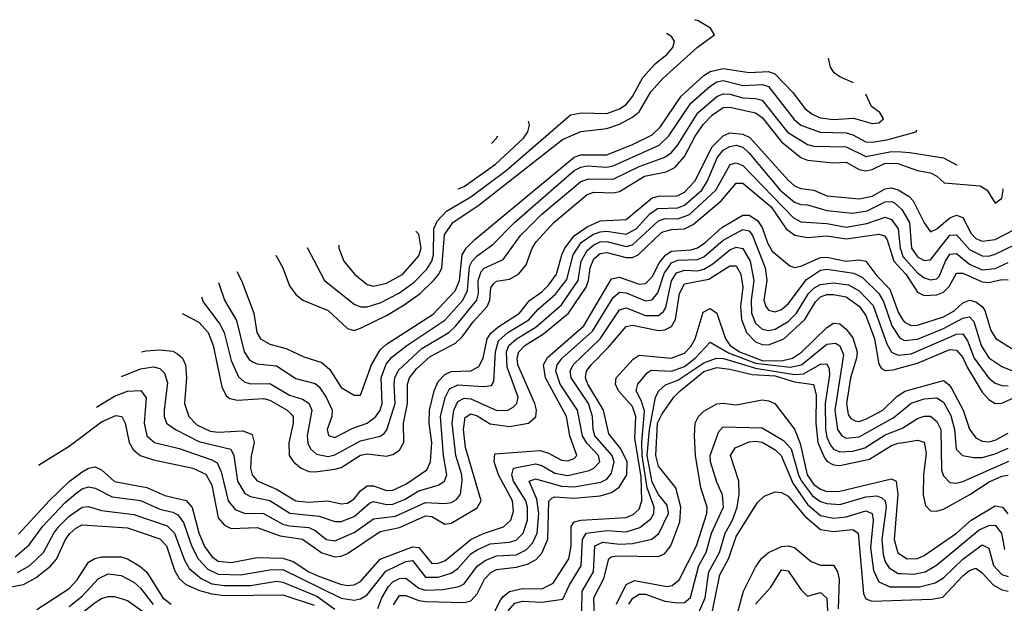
# Model space of a CAD drawing. Header units: inches. Extents: x 884549 to 1028252, y 526810 to 653624.
# Tile 870 of 1056: x 967277 to 970318, y 635173 to 636976. Entities that reach past the tile are written whole.
import ezdxf

# ---------------------------------------------------------------- set-up
doc = ezdxf.new("R2010")
doc.units = ezdxf.units.IN
doc.header["$MEASUREMENT"] = 0
doc.layers.add('A9663', color=7, linetype='Continuous')
doc.layers.add('A9673', color=7, linetype='Continuous')

msp = doc.modelspace()

# ---------------------------------------------------------------- linework, layer by layer
at = {"layer": 'A9663', "color": 5}
for points, elevation in [([(968068.3, 636249.2), (968089.7, 636210), (968110, 636154), (968130, 636127.3), (968151.9, 636110), (968230, 636077.4), (968290, 636022.5), (968310, 636015.5), (968330, 636023.4), (968410, 636062.3), (968465, 636095), (968513.8, 636130), (968555.5, 636170), (968572, 636190), (968581.1, 636210), (968588.9, 636311.1), (968614.8, 636350), (968696.1, 636403.9), (968953.9, 636606.1), (969010, 636631.4), (969090, 636639.8), (969130, 636654), (969170, 636675.1), (969190, 636691.4), (969226.8, 636753.2), (969264.7, 636795.3), (969370, 636891.8), (969422.6, 636930), (969411.1, 636950), (969372.9, 636972.9), (969362.2, 636976.5)], 2920), ([(968164.8, 636272.4), (968218.6, 636170), (968310, 636097.4), (968330, 636088.7), (968350, 636088.9), (968390, 636101.3), (968450, 636132.3), (968495.1, 636164.9), (968534.6, 636205.4), (968550.2, 636229.8), (968555.2, 636250), (968556.6, 636330), (968566.3, 636353.7), (968595.7, 636384.3), (968670.8, 636429.2), (968779.8, 636510), (968977.8, 636682.2), (969011.9, 636688.1), (969090, 636686.8), (969130, 636700.8), (969150, 636714.2), (969170, 636739.1), (969201.7, 636798.3), (969239.6, 636840.4), (969277.1, 636870), (969294.7, 636890), (969299, 636910), (969290, 636924.8), (969274.3, 636933.8)], 2940), ([(969852.3, 636781.6), (969810, 636799.6), (969792.4, 636812.4), (969781.2, 636830), (969775, 636857.4)], 2880), ([(967947.5, 636198.4), (967962.4, 636170), (968000.2, 636070), (968009.7, 636010), (968021.2, 635990), (968050, 635973.5), (968100.3, 635960.3), (968154.8, 635934.8), (968210, 635916.9), (968235.1, 635895.1), (968270, 635840.1), (968310, 635815.9), (968330, 635816.5), (968363.2, 635910), (968390, 635956.3), (968410, 635974), (968553.9, 636066.1), (968621.9, 636138.1), (968635.1, 636170), (968643.8, 636250), (968655.9, 636270), (968682.8, 636297.2), (968990, 636551.1), (969010, 636559.1), (969090, 636559.3), (969169.7, 636590.3), (969230, 636620.3), (969255.2, 636644.8), (969320.2, 636739.8), (969390, 636803.9), (969410, 636816.6), (969450, 636825.6), (969530, 636813.2), (969590, 636816.6), (969609.2, 636809.2), (969665.6, 636750), (969702.2, 636702.2), (969724.5, 636684.5), (969750, 636672.9), (969790, 636668.3), (969852.3, 636672.3), (969910, 636655.5), (969930, 636657.7), (969944.8, 636670), (969933.3, 636690), (969907.7, 636707.7), (969890.1, 636746.3)], 2880), ([(967890.7, 636164.7), (967909.4, 636110), (967946.5, 636046.5), (967970.4, 635950), (967986.2, 635926.2), (967998, 635918), (968010, 635912.7), (968070, 635906.8), (968130, 635867.3), (968190, 635852.3), (968202.3, 635842.3), (968224, 635810), (968241.8, 635770), (968240.9, 635750), (968226.9, 635710), (968231.3, 635691.3), (968250, 635685.2), (968305.9, 635714.1), (968350.1, 635729.9), (968376.6, 635750), (968390, 635770), (968396.5, 635790), (968393.4, 635870), (968408.5, 635911.5), (968426, 635934), (968472.4, 635970), (968590, 636047.5), (968646, 636110), (968660.3, 636139.7), (968666.7, 636213.3), (968674.5, 636230), (968690, 636246.6), (968738.4, 636281.6), (968805.2, 636350), (968990, 636510.3), (969010, 636521), (969030, 636524.8), (969090, 636520.4), (969110, 636525), (969251.8, 636588.2), (969282.1, 636617.9), (969350, 636718.3), (969409.2, 636770.8), (969430, 636783.9), (969450, 636788.7), (969510, 636773.5), (969570, 636776.3), (969590, 636770.3), (969668.5, 636668.5), (969690, 636650.1), (969749.3, 636629.3), (969830, 636626.7), (969850, 636621), (969890, 636599.4), (969910, 636597.5), (969955.1, 636604.9), (970000, 636617.3)], 2860), ([(967838.4, 636120.1), (967844.1, 636104.1), (967895.3, 636035.2), (967908.2, 636010), (967930, 635923.7), (967953.1, 635873.1), (967970, 635857.1), (967990, 635851.2), (968050, 635852.5), (968110, 635816.1), (968150, 635804.1), (968170, 635791.6), (968179.6, 635770), (968164.6, 635690), (968167.4, 635667.4), (968175.5, 635650), (968193.5, 635633.5), (968230, 635626.9), (968250, 635631.2), (968330, 635675.4), (968390, 635689.4), (968402.3, 635697.7), (968411.3, 635708.7), (968437.2, 635790), (968433.6, 635850), (968436, 635870), (968446.6, 635893.4), (968519.5, 635960.5), (968602.5, 636010), (968624.3, 636030), (968689.1, 636110), (968693.6, 636130), (968692.7, 636170), (968702, 636198), (968711.5, 636208.5), (968770, 636235.1), (968823.8, 636310), (968890, 636375.1), (969010, 636476.6), (969034.9, 636485.1), (969110, 636483.2), (969190, 636523.1), (969270, 636551.3), (969290, 636566.3), (969309.5, 636590), (969371.6, 636688.4), (969430, 636739.1), (969450, 636747.6), (969470, 636746.2), (969510, 636734.5), (969550, 636733.2), (969570, 636727.9), (969648.9, 636628.9), (969710, 636590.6), (969730, 636586.1), (969830, 636584), (969890, 636554), (969970, 636569.3), (970000, 636567.8)], 2840), ([(967778.8, 636068.9), (967830, 636041.4), (967858.7, 636010), (967874.9, 635970), (967901.7, 635841.7), (967914.4, 635814.4), (967926.2, 635806.2), (967950, 635801.1), (968030, 635805.4), (968050, 635800.6), (968103.3, 635770), (968116.8, 635756.8), (968121.2, 635750), (968121.9, 635730), (968108.8, 635668.8), (968109.7, 635630), (968122.9, 635610), (968146.8, 635590), (968170, 635580.5), (968190, 635579.6), (968250, 635587), (968270, 635593), (968330, 635630.9), (968350, 635635.3), (968410, 635627.3), (968430, 635632.4), (968450, 635646.4), (968463.4, 635670), (968462.2, 635730), (968474.5, 635790), (968474.6, 635850), (968481, 635870), (968502.6, 635897.4), (968544.3, 635935.7), (968623.1, 635976.9), (968644, 635996), (968677.1, 636042.9), (968721.1, 636090), (968728.6, 636110), (968732, 636148), (968740, 636160), (968750, 636168.5), (968790, 636174.8), (968818.1, 636190), (968841, 636219), (968859.6, 636270), (968872.3, 636290), (968927, 636350), (969030, 636435.9), (969050, 636443), (969110, 636441.7), (969130, 636446), (969206.9, 636493.1), (969273.6, 636506.4), (969300.2, 636519.8), (969330, 636553.7), (969363, 636617), (969387.9, 636652.1), (969417.1, 636682.9), (969450, 636704.7), (969470, 636706.6), (969550, 636688.9), (969570, 636674.7), (969630, 636599), (969690, 636550.6), (969710, 636542.4), (969790, 636533.8), (969830, 636536.6), (969870, 636513.6), (969890, 636509.8), (969910, 636513.7), (969950, 636532.7), (969990, 636532.1), (970000, 636528.4)], 2820), ([(968631.6, 636453.8), (968650, 636461.2), (968746.3, 636530), (968833.1, 636610), (968846, 636630), (968851.8, 636650), (968848.5, 636662.5)], 2960), ([(967653.7, 635950), (967667.4, 635952.6), (967710, 635955.8), (967750, 635951.9), (967764.3, 635944.3), (967779.7, 635930), (967789.5, 635909.5), (967792.4, 635870), (967785.6, 635790), (967799.4, 635750), (967824.1, 635724.1), (967865.2, 635705.2), (967890, 635701.6), (967966, 635706), (967994.6, 635694.6), (968001.5, 635670), (967991.9, 635628.1), (967989.8, 635590), (967995, 635570), (968010, 635551.5), (968070, 635525.4), (968130, 635489.2), (968170, 635485.3), (968229.1, 635489.1), (968270, 635479.9), (968290, 635482.8), (968310, 635496.1), (968330, 635520.6), (968350, 635536.4), (968370, 635536.1), (968410, 635521.7), (968430, 635522.1), (968470, 635540.7), (968534.8, 635585.2), (968546.2, 635610), (968549.6, 635670), (968542.2, 635730), (968543.2, 635770), (968557.6, 635830), (968570, 635858.8), (968590, 635880.4), (968610, 635889.4), (968670, 635891.1), (968695.6, 635904.4), (968708.8, 635930), (968721.1, 635990), (968732.4, 636007.6), (968753.6, 636026.4), (968820.5, 636070), (968851.5, 636108.5), (968890, 636135.5), (968910, 636155.9), (968935, 636190), (968951.2, 636250), (968960.9, 636270), (968990, 636309), (969030, 636336.4), (969070, 636354.7), (969150, 636359), (969230, 636425.5), (969250, 636430.6), (969307.9, 636432.1), (969330, 636443.2), (969362.6, 636477.4), (969416.2, 636583.8), (969450, 636617.9), (969470, 636626.9), (969510, 636622.9), (969532.3, 636612.3), (969650, 636480.1), (969670, 636462.6), (969690, 636454.8), (969730, 636450), (969770, 636431.6), (969870, 636422.7), (969910, 636431.4), (969950, 636453.8), (969970, 636456.7), (969990, 636450.2), (970000, 636444.4)], 2780), ([(968734.1, 636593.8), (968749.7, 636610), (968754.3, 636617.8)], 2980), ([(967591.3, 635873.7), (967650, 635897.5), (967690, 635903.5), (967710, 635898.5), (967724.5, 635884.5), (967733.8, 635853.8), (967723.3, 635770), (967723.3, 635750), (967730.6, 635730), (967758, 635710), (967830, 635673.2), (967929, 635649), (967938.8, 635630), (967950, 635550), (967972.5, 635512.5), (967990, 635503.3), (968050, 635490.3), (968111.7, 635451.7), (968202.4, 635442.4), (968250, 635425.9), (968270, 635426.1), (968310, 635440.7), (968357.2, 635482.8), (968370, 635487), (968410, 635478.3), (968430, 635479.5), (968465.9, 635494.1), (968510, 635520.4), (968570, 635538.3), (968588.8, 635550), (968595.8, 635570), (968586.1, 635630), (968576.3, 635750), (968591.2, 635808.8), (968604.6, 635835.4), (968630, 635848.5), (968710, 635843.3), (968734.1, 635845.9), (968741.7, 635858.3), (968746.8, 635950), (968756.3, 635983.7), (968784.4, 636010), (968850, 636049.4), (968878.2, 636081.8), (968932.1, 636127.9), (968966.4, 636173.6), (968986.7, 636250), (969011.6, 636288.4), (969047.5, 636312.5), (969070, 636321.1), (969090, 636323.1), (969150, 636313.2), (969181.2, 636330), (969223.4, 636376.6), (969247.3, 636392.7), (969310, 636395.3), (969330, 636402.8), (969384.3, 636450), (969401.7, 636478.3), (969431.5, 636550), (969450, 636573.2), (969470, 636584.9), (969490, 636588.7), (969510, 636582.1), (969530, 636564.1), (969625.9, 636450), (969670, 636412.2), (969690, 636405.2), (969710, 636404.6), (969770, 636386.5), (969850, 636378.6), (969894.2, 636385.8), (969950, 636414), (969970, 636414.4), (969978.9, 636410), (970000, 636391.3)], 2760), ([(967514, 635779.2), (967570, 635813), (967610, 635828.3), (967651, 635831), (967667.6, 635807.6), (967661.2, 635730), (967670.1, 635690), (967693.8, 635670), (967770, 635651.1), (967870, 635616.4), (967886.6, 635606.6), (967899.6, 635579.6), (967921.4, 635490), (967942.9, 635462.9), (967970, 635451.4), (968030, 635450.5), (968090, 635417.5), (968110, 635412.1), (968170, 635407.2), (968190, 635397.6), (968225, 635370), (968250, 635366.3), (968310, 635391.7), (968370, 635433.9), (968437.4, 635442.6), (968530, 635484.1), (968590, 635481.4), (968610, 635484.2), (968626.5, 635493.5), (968638.5, 635510), (968644.1, 635550), (968642.4, 635570), (968623.7, 635630), (968612.6, 635730), (968618, 635770), (968630, 635796.9), (968650, 635806.6), (968670, 635804.4), (968750.8, 635769.2), (968785.1, 635770), (968801.4, 635778.6), (968812.6, 635790), (968816.1, 635810), (968782.3, 635902.3), (968780.1, 635950), (968788.1, 635970), (968810.4, 635989.6), (968872.4, 636027.6), (968950, 636095.1), (969001.8, 636170), (969011.5, 636230), (969030, 636263.5), (969050, 636280.5), (969070, 636289.7), (969090, 636290.7), (969150, 636275.9), (969170, 636280.9), (969250, 636355.2), (969270, 636361.7), (969310, 636361), (969345.4, 636374.7), (969427.3, 636450), (969471.1, 636528.9), (969490, 636534.3), (969510, 636525.9), (969665.4, 636365.3), (969690, 636351.4), (969770, 636347), (969830, 636335.1), (969893.4, 636346.6), (969950, 636365.9), (969970, 636359), (969989.9, 636329.9), (969995.9, 636270), (970000, 636258.7)], 2740), ([(967334.7, 635599.6), (967430, 635659), (967530, 635733.9), (967573.7, 635753.7), (967592.3, 635750), (967602.5, 635730), (967614.9, 635670), (967627.9, 635647.9), (967649.6, 635630), (967690, 635616.1), (967811.8, 635590), (967851.8, 635571.8), (967870, 635538), (967890, 635437.1), (967910, 635413.9), (967930, 635403.7), (968010, 635407.5), (968081.5, 635381.5), (968150, 635371.1), (968210, 635329), (968250, 635317), (968270, 635318.8), (968290, 635327), (968390, 635394.4), (968450, 635407.3), (968530, 635443.4), (968550, 635441.4), (968590, 635417.9), (968610, 635420.1), (968690, 635467.5), (968702.7, 635490), (968654.4, 635654.4), (968647.3, 635710), (968652.9, 635747.1), (968670, 635758.3), (968690, 635752.2), (968730, 635727.7), (968790, 635718.8), (968848.3, 635730), (968871.1, 635748.9), (968872.9, 635770), (968868, 635790), (968815.4, 635910), (968813.2, 635930), (968818.2, 635950), (968837.3, 635970), (968894.7, 636005.3), (968972, 636070), (969026.3, 636150), (969033.9, 636170), (969038.6, 636210), (969050, 636237.9), (969070, 636253.8), (969090, 636256.5), (969150, 636241.6), (969170, 636241.7), (969187.5, 636250), (969259.9, 636320.1), (969290, 636328.5), (969330, 636330), (969356.8, 636343.2), (969443.7, 636416.3), (969490, 636470.9), (969510, 636471.3), (969597.7, 636397.7), (969644.5, 636330), (969670.7, 636310.7), (969710, 636303.2), (969770, 636308.5), (969830, 636298.8), (969930, 636313.7), (969948.1, 636308.1), (969955.8, 636295.8), (969976.4, 636230), (970000, 636204.5)], 2720), ([(967273.3, 635386.7), (967369.2, 635490.8), (967430, 635549), (967470, 635579.3), (967490, 635590.3), (967510, 635594.5), (967530, 635585), (967570, 635548.8), (967670, 635530.9), (967725.6, 635505.6), (967790.8, 635490.8), (967810, 635468.9), (967830.2, 635390.2), (967848, 635348), (967870, 635317.4), (967890, 635303.3), (967930, 635298.6), (968010, 635314.4), (968090, 635312.2), (968121.8, 635301.8), (968170, 635270.6), (968198.2, 635258.2), (968268.1, 635231.9), (968290, 635228.2), (968310, 635230.1), (968330, 635239.9), (968390.6, 635309.4), (968490, 635347), (968510, 635345.3), (968550, 635296.4), (968570, 635297), (968590, 635304.2), (968670, 635369.6), (968710, 635388.7), (968770.9, 635409.1), (968793.7, 635430), (968802.2, 635457.8), (968799.2, 635490), (968756.3, 635570), (968742.4, 635610), (968745, 635635), (968884.7, 635644.7), (968910, 635636.9), (968950, 635615.2), (968970, 635612.7), (968990, 635620.6), (968998.2, 635630), (968976.2, 635690), (968966.3, 635750), (968900.5, 635870), (968894.4, 635910), (968907.4, 635932.6), (969019, 636030), (969104.7, 636175.3), (969130, 636180.8), (969190, 636159.5), (969210, 636161.7), (969230, 636181.9), (969253.4, 636226.6), (969272.3, 636250), (969290, 636261.3), (969350, 636265.2), (969370, 636271.4), (969393.3, 636286.7), (969445.4, 636334.6), (969510, 636372.5), (969530, 636372), (969555.8, 636355.8), (969570, 636334.4), (969586.4, 636286.4), (969601, 636261), (969655.4, 636215.4), (969670, 636210.5), (969690, 636214.5), (969750, 636241.9), (969770, 636242.8), (969830, 636230.6), (969870, 636233.9), (969890, 636229.8), (969924.7, 636184.7), (969964.1, 636144.1), (969990, 636072.4), (970000, 636055.6)], 2680), ([(967263.2, 635316.8), (967306.7, 635353.3), (967348.9, 635411.1), (967417, 635483), (967450, 635512.7), (967470, 635526.2), (967490, 635533), (967510, 635529.1), (967562.3, 635502.3), (967650.4, 635490.4), (967710, 635463.4), (967750, 635454.1), (967765.8, 635445.8), (967782.8, 635422.8), (967808.4, 635348.4), (967828, 635310), (967858.4, 635278.4), (967890, 635262.5), (967958.8, 635261.2), (968050, 635276.7), (968090, 635277.7), (968270, 635188.7), (968310, 635182.6), (968330, 635187), (968350, 635198.7), (968407.6, 635272.4), (968470, 635301.8), (968490, 635304.7), (968530, 635253.8), (968570, 635253.6), (968610, 635266.3), (968630, 635280.1), (968670, 635325.5), (968690, 635338.3), (968730, 635356.2), (968790, 635361.4), (968810, 635368.3), (968831.9, 635390), (968845, 635430), (968845, 635470), (968839.9, 635490), (968802.6, 635550), (968796.6, 635570), (968802.5, 635590), (968870, 635603.9), (968890, 635598.4), (968930, 635575.5), (968970, 635567.7), (969036.3, 635583.8), (969050, 635590), (969068.9, 635610), (969064.7, 635630), (969028.2, 635668.2), (969015, 635690), (968999.5, 635770), (968945.8, 635850), (968932.7, 635890), (968937.2, 635910), (968952, 635930), (969045.9, 636014.1), (969110, 636117.6), (969130, 636134.2), (969150, 636132.5), (969210, 636107.6), (969230, 636111.1), (969247.6, 636132.4), (969267.8, 636192.2), (969290, 636225.3), (969310, 636233.4), (969370, 636235), (969390, 636243.6), (969450, 636295.3), (969510, 636327.9), (969530, 636324), (969540.4, 636310), (969579.9, 636210), (969584.4, 636170), (969575.2, 636110), (969581, 636090), (969590, 636078.5), (969610, 636073.6), (969630, 636081.1), (969650, 636098.3), (969706.7, 636173.3), (969750, 636202.1), (969770, 636205.4), (969853.4, 636193.4), (969880.2, 636180.2), (969930.7, 636130), (969945.3, 636105.3), (969970.3, 636030.3), (969993.8, 635993.8), (970000, 635990.7)], 2660), ([(968262.4, 636279.9), (968263.1, 636270), (968278.5, 636230), (968310.6, 636190), (968350, 636157.7), (968370, 636153.3), (968410, 636162.1), (968460.6, 636190), (968510, 636247), (968517.3, 636270), (968510, 636313.2), (968500.2, 636322.7)], 2960), ([(968383.5, 635156.5), (968395.4, 635190), (968415.7, 635224.3), (968430, 635239), (968450, 635249.1), (968470, 635250.3), (968510, 635219.6), (968530, 635213.5), (968584.6, 635215.4), (968634.8, 635225.2), (968650, 635233.2), (968690, 635287.7), (968714.6, 635305.4), (968750, 635319.1), (968810, 635322.2), (968841.8, 635338.2), (968861.3, 635358.7), (968875.6, 635390), (968880.8, 635450), (968874.3, 635494.3), (968850.6, 635550), (968870, 635557.3), (968950, 635534.5), (968990, 635533.2), (969072.3, 635547.7), (969090, 635556.3), (969104.9, 635575.1), (969113, 635610), (969107.3, 635630), (969053.7, 635690), (969047.8, 635710), (969046.5, 635750), (969033.8, 635790), (968980.3, 635870), (968977.6, 635890), (968986.3, 635910), (969069.5, 635990.5), (969130, 636079.8), (969150, 636086.4), (969210, 636062.2), (969250, 636062.6), (969265.3, 636074.7), (969272.6, 636087.4), (969290.4, 636169.6), (969305.7, 636194.3), (969330, 636202.2), (969370, 636200.3), (969390, 636205.3), (969418.1, 636221.9), (969470, 636264.9), (969490, 636273.5), (969510, 636269.7), (969532.7, 636230), (969544.1, 636170), (969535.9, 636110), (969537, 636070), (969550, 636038.2), (969570, 636020.5), (969590, 636016.1), (969610, 636019.7), (969650, 636043.6), (969675.7, 636070), (969713.5, 636130), (969730, 636146.9), (969750, 636158.6), (969790, 636163.6), (969836.6, 636156.6), (969870, 636139), (969913.2, 636093.2), (969954.9, 635974.9), (969970, 635948.7), (969990, 635940), (970000, 635941)], 2640), ([(968431.6, 635168.4), (968450, 635196.6), (968470, 635197.4), (968510, 635181.3), (968530, 635178.2), (968650, 635175.6), (968670, 635180.2), (968690, 635202.4), (968712.4, 635247.6), (968731.7, 635268.3), (968750, 635277.5), (968810, 635284.6), (968845.8, 635294.2), (968871.7, 635308.4), (968890, 635328), (968908.4, 635371.6), (968911.6, 635488.4), (968921.3, 635498.7), (968930, 635502.4), (968990, 635498.3), (969070, 635504.8), (969105, 635515), (969128.7, 635531.4), (969152.7, 635570), (969152.9, 635610), (969134, 635650), (969096.8, 635696.8), (969079.7, 635770), (969031.7, 635850), (969024.8, 635870), (969028, 635890), (969041.6, 635910), (969095.8, 635964.2), (969150, 636027.8), (969170, 636032.5), (969250, 636015.9), (969270, 636018.3), (969290, 636027.8), (969303, 636050), (969314.8, 636130), (969330, 636160.1), (969405, 636175), (969470, 636215.5), (969490, 636215.3), (969504.7, 636190), (969510.4, 636150), (969502.9, 636090), (969506.2, 636050), (969521.8, 636010), (969550, 635981.3), (969570, 635973.1), (969590, 635971.9), (969637.1, 635990), (969702.2, 636050), (969735, 636105), (969750, 636120.1), (969770, 636127.2), (969790, 636127.7), (969830, 636120.1), (969870, 636091), (969890, 636062.5), (969916.9, 635990), (969930, 635912.4), (969938.9, 635898.9), (969950, 635892.1), (969974.9, 635894.9), (970000, 635901.4)], 2620), ([(968721.2, 635098.8), (968760.3, 635179.7), (968770, 635193.8), (968790, 635209.2), (968830, 635218.9), (968890, 635218), (968925, 635235), (968973.5, 635310), (968980, 635350), (968980.5, 635410), (968990, 635424.5), (969010.5, 635429.5), (969150, 635437.8), (969172.2, 635447.8), (969190, 635463.9), (969198.4, 635490), (969196.2, 635563.8), (969176.6, 635683.4), (969179.6, 635750), (969170, 635780.9), (969126.8, 635830), (969117.4, 635850), (969119.3, 635870), (969172.2, 635927.8), (969190, 635939.9), (969289.6, 635930.4), (969330, 635945.5), (969350, 635966), (969363.7, 635990), (969387.9, 636072.1), (969410, 636084.1), (969430, 636069.4), (969456.6, 635990), (969471.6, 635970), (969499.7, 635950), (969570, 635923.6), (969630, 635922.3), (969663.5, 635930), (969691.5, 635948.5), (969770, 636024.9), (969790, 636038.3), (969810, 636036.6), (969830, 636020.1), (969850, 635993.5), (969863.7, 635950), (969861.9, 635930), (969842.9, 635870), (969830.7, 635790), (969836.1, 635756.1), (969844.1, 635744.1), (969857.1, 635737.1), (969870, 635735.2), (969890, 635741.5), (969942.9, 635770), (969987.1, 635812.9), (970000, 635821.4)], 2580), ([(968785.3, 635150), (968806.2, 635173.8), (968830, 635179.2), (968890, 635176.4), (968954.3, 635185.7), (968974.8, 635230), (969011, 635289), (969015.3, 635370), (969026.7, 635390), (969090, 635397.7), (969150, 635394), (969192.7, 635407.3), (969226.5, 635433.5), (969235.9, 635450), (969236.3, 635470), (969214.7, 635530), (969199.5, 635630), (969198.1, 635670), (969206.8, 635766.9), (969197.7, 635797.7), (969180.8, 635830), (969185.9, 635850), (969214.5, 635885.5), (969227, 635893), (969290, 635890.6), (969330, 635905), (969363.7, 635930), (969410, 635980.4), (969466.6, 635946.6), (969550, 635914.8), (969656.9, 635903.1), (969691.4, 635910), (969770, 635973.8), (969796.3, 635976.3), (969810, 635968.6), (969820.9, 635940.9), (969794.1, 635770), (969802.4, 635710), (969815.9, 635690), (969830, 635682.8), (969870, 635687.1), (969974.3, 635745.7), (970000, 635766.6)], 2560), ([(969013.2, 635146.8), (969013.9, 635210), (969049.6, 635270.4), (969053.2, 635350), (969077.8, 635362.2), (969130, 635355.5), (969170, 635357.3), (969229.1, 635370.9), (969251.5, 635388.5), (969280.9, 635450), (969276.5, 635476.5), (969249.6, 635509.6), (969230, 635546.9), (969215.1, 635630), (969222, 635710), (969240.5, 635810), (969251.2, 635830), (969272, 635848), (969310, 635862.3), (969390, 635916.4), (969429.4, 635930.6), (969450.5, 635929.5), (969550, 635899.1), (969670, 635880.1), (969698, 635882), (969750, 635911.5), (969770, 635912.8), (969777, 635897), (969777.8, 635877.8), (969765.2, 635790), (969765.6, 635710), (969770, 635686.1), (969781.3, 635661.3), (969790, 635649.5), (969810, 635641.1), (969850, 635643.5), (969886.9, 635653.1), (969950, 635694), (970000, 635713.4)], 2540), ([(969052.3, 635130), (969050, 635190), (969081.4, 635250), (969096.5, 635310), (969103.4, 635316.6), (969120.2, 635319.8), (969250, 635317.2), (969270, 635327), (969287.8, 635350), (969315.6, 635424.4), (969318.7, 635470), (969303.5, 635530), (969250, 635596.5), (969241.3, 635630), (969246.9, 635730), (969261.2, 635758.8), (969297.2, 635810), (969317, 635830), (969390, 635889.1), (969430, 635901.4), (969470, 635896.8), (969539.7, 635879.7), (969610, 635875.9), (969670, 635856.9), (969728.7, 635848.7), (969737.1, 635817.1), (969735.4, 635730), (969742.3, 635670), (969762.3, 635622.3), (969771.1, 635611.1), (969790, 635600.3), (969810, 635599.2), (969901.2, 635618.8), (969970, 635660.5), (969990, 635667.4), (970000, 635669)], 2520), ([(969120.6, 635170), (969150, 635231.2), (969176.3, 635243.7), (969275.6, 635224.4), (969292.4, 635227.6), (969314.3, 635245.7), (969367.2, 635350), (969399.5, 635450), (969400.3, 635470), (969381.1, 635530), (969364.1, 635630), (969360.7, 635690), (969363.6, 635730), (969373.4, 635750), (969390, 635766.3), (969430, 635789.1), (969450, 635791.1), (969490, 635785.9), (969570, 635801.6), (969590, 635799), (969609.3, 635790), (969670, 635710.7), (969687.2, 635667.2), (969708.8, 635570), (969730, 635540.2), (969750, 635525.3), (969770, 635518.8), (969810, 635519.1), (969970, 635557.2), (969984.2, 635550), (969989.6, 635509.6), (969977.5, 635370), (969988.8, 635328.8), (970000, 635321.5)], 2480), ([(969158.8, 635170), (969170.8, 635189.2), (969190, 635200.7), (969210, 635201), (969270, 635179.7), (969310, 635174.4), (969330, 635175.7), (969348.7, 635191.3), (969374.5, 635290), (969396.7, 635330), (969414.1, 635390), (969451, 635470), (969447.6, 635507.6), (969430, 635547.1), (969411, 635610), (969409.5, 635630), (969436.5, 635703.5), (969450, 635718.7), (969570, 635714.7), (969636.4, 635676.4), (969659.4, 635650), (969682, 635570), (969691.8, 635550), (969725.4, 635505.4), (969750, 635487.6), (969770, 635480.8), (969810, 635478.6), (969890, 635501.8), (969924.6, 635504.6), (969939.3, 635499.3), (969949.6, 635489.6), (969953.3, 635470), (969939.3, 635370), (969943.7, 635323.7), (969950, 635301.5), (969962, 635282), (969990, 635265.4), (970000, 635264.9)], 2460), ([(969370, 635135.5), (969393.8, 635190), (969405.3, 635270), (969438.6, 635330), (969455.9, 635390), (969478.4, 635430), (969493.2, 635470), (969499.1, 635510), (969498.3, 635550), (969472.3, 635630), (969486.8, 635653.2), (969530, 635671.6), (969550, 635674.3), (969570, 635670.6), (969610, 635647), (969629.3, 635630), (969664.5, 635544.5), (969710, 635478.3), (969750, 635443.8), (969790, 635435.8), (969830, 635440.1), (969890, 635458.5), (969910, 635450.1), (969913.1, 635430), (969905.2, 635345.2), (969914.5, 635274.5), (969930, 635239.3), (969964.2, 635224.2), (970000, 635224.1)], 2440), ([(969415.9, 635144.1), (969439.6, 635260.4), (969467.2, 635312.8), (969490, 635379.3), (969556, 635484), (969576.2, 635503.8), (969610, 635517.8), (969630, 635515.8), (969650, 635503.7), (969701.7, 635441.7), (969750, 635400.5), (969790, 635394.4), (969850, 635401.4), (969866.6, 635390), (969883.3, 635203.3), (969890, 635186.8), (969910, 635179.6), (970000, 635182.5)], 2420), ([(967270, 635267.7), (967308.8, 635290), (967350.6, 635329.4), (967382.3, 635390), (967397.8, 635410), (967430, 635442.3), (967470, 635469.5), (967490, 635472.2), (967530, 635459.7), (967630, 635447.8), (967732.8, 635412.8), (967755.3, 635390), (967786.2, 635306.2), (967800.9, 635280.9), (967837.4, 635250), (967870, 635233.5), (967910, 635227.4), (967990, 635227.9), (968070, 635241.2), (968090, 635238.2), (968195.2, 635195.2), (968250, 635154.9)], 2640), ([(967210, 635216.4), (967289.3, 635230.7), (967327.8, 635252.2), (967372.4, 635287.6), (967391.1, 635309), (967418.5, 635370), (967431.6, 635388.4), (967450, 635405.3), (967470, 635415.8), (967610, 635406), (967710, 635371.9), (967730.3, 635350.3), (967755.6, 635275.6), (967769.4, 635249.4), (967790.7, 635230.7), (967832.9, 635212.9), (967870, 635202), (967910, 635196.8), (968090, 635198.8), (968186.9, 635166.9)], 2620), ([(969496.3, 635150), (969512.3, 635210), (969550, 635285), (969568.6, 635311.4), (969589.9, 635330), (969630, 635348), (969650, 635350), (969670, 635345), (969721.9, 635301.9), (969750, 635290.8), (969790, 635290.5), (969803.3, 635270), (969807.9, 635247.9), (969804.4, 635155.6)], 2380), ([(967330, 635153.5), (967430, 635218.8), (967454.7, 635245.3), (967490, 635299.5), (967508.7, 635311.3), (967530, 635316), (967590, 635316.1), (967610.2, 635310.2), (967647.8, 635287.8), (967670, 635269), (967719.3, 635190), (967744.9, 635170)], 2580), ([(967430, 635162.9), (967470, 635195.4), (967520.4, 635250), (967550, 635263.7), (967590, 635258.7), (967630, 635238.3), (967650, 635220.1), (967689.3, 635169.3)], 2560), ([(969550, 635170.1), (969596.9, 635223.1), (969630, 635276.6), (969650, 635273.5), (969690, 635215.8), (969710, 635195.3), (969750, 635206), (969770, 635189.2), (969772.3, 635150)], 2360), ([(967451.2, 635128.8), (967510, 635175.2), (967530, 635188.2), (967550, 635194.4), (967570, 635194), (967610, 635181.3), (967686.7, 635126.7)], 2540)]:
    msp.add_lwpolyline(points, dxfattribs=dict(at, elevation=elevation))
at = {"layer": 'A9673', "color": 5}
for points, elevation in [([(970000, 636617.3), (970045.8, 636630), (970047.6, 636636.4)], 2860), ([(970000, 636567.8), (970026.4, 636566.4), (970129.8, 636549.8), (970170, 636528), (970172.3, 636528.2)], 2840), ([(970000, 636528.4), (970050, 636510.1), (970090, 636503.2), (970110, 636492.4), (970131.9, 636471.9), (970243.5, 636463.5), (970264.7, 636450), (970290, 636409.6), (970310, 636425), (970314.7, 636450), (970313.4, 636453.9)], 2820), ([(970000, 636444.4), (970024.6, 636430), (970036.9, 636416.9), (970070, 636348.7), (970090, 636321.2), (970110, 636330.4), (970150, 636363.8), (970170, 636372.3), (970190, 636365.1), (970215.2, 636315.2), (970230, 636300.2), (970250, 636291.7), (970290, 636297.5), (970350, 636327.9), (970375.8, 636335.8), (970395.8, 636335.8), (970465.8, 636314.2), (970490, 636314.9), (970510, 636323.8), (970530, 636343.9), (970545, 636375), (970549.1, 636410), (970540.1, 636470), (970532.5, 636486)], 2780), ([(970000, 636391.3), (970001.4, 636390), (970025.5, 636350), (970031.5, 636270), (970050, 636243.4), (970070, 636232.6), (970090, 636234.6), (970150, 636310.7), (970170, 636311.7), (970210, 636266.5), (970250, 636246.4), (970270, 636245.9), (970290, 636251.7), (970350, 636280.4)], 2760), ([(970000, 636258.7), (970005, 636245), (970050, 636194.6), (970070, 636179.1), (970090, 636172.1), (970110, 636175.8), (970116.9, 636183.1), (970136.2, 636230), (970150, 636251.5), (970170, 636253.6), (970210, 636221.1), (970250, 636203), (970290, 636207.9), (970330, 636226.6)], 2740), ([(970000, 636204.5), (970013.4, 636190), (970050, 636134.6), (970070, 636124.5), (970110, 636126.1), (970130, 636134.2), (970147.9, 636152.1), (970170, 636193.4), (970190, 636193.2), (970250, 636165.9), (970270, 636164.4), (970310, 636174), (970330, 636172.8)], 2720), ([(970000, 636055.6), (970003.4, 636050), (970010, 636041.8), (970030, 636031.8), (970050, 636032.5), (970130, 636057.9), (970163.3, 636076.7), (970190, 636101.4), (970210, 636109.4), (970230, 636104.4), (970249.5, 636090), (970257.8, 636077.8), (970276.4, 636016.4), (970291.5, 635991.5), (970370, 635941.6)], 2680), ([(970000, 635990.7), (970010, 635985.5), (970050, 635989.6), (970130, 636021.7), (970190, 636054.3), (970210, 636057.7), (970223.9, 636043.9), (970246.8, 635970), (970270, 635931.6), (970310, 635904.2), (970348.9, 635888.9)], 2660), ([(970000, 635941), (970030, 635943.9), (970170, 636005), (970190, 636005.2), (970204.2, 635984.2), (970224.9, 635930), (970270, 635868.9), (970290, 635852.9), (970310, 635845.6), (970330, 635845.2)], 2640), ([(970000, 635901.4), (970050, 635914.5), (970150, 635957.2), (970170, 635955.5), (970190, 635932.4), (970203, 635903), (970250, 635825.5), (970270, 635802.8), (970290, 635790.7), (970310, 635791.7), (970350, 635809.1)], 2620), ([(970000, 635821.4), (970011.3, 635828.7), (970130, 635861), (970148.2, 635848.2), (970155.9, 635835.9), (970190.7, 635770), (970210.6, 635710.6), (970230, 635684.3), (970250, 635673.6), (970270, 635672.3), (970290, 635676.9), (970330, 635698.7)], 2580), ([(970000, 635766.6), (970030, 635791), (970070, 635804.7), (970110, 635807.8), (970130, 635794), (970152.8, 635752.8), (970164.2, 635710), (970169.4, 635649.4), (970189.4, 635630), (970223.5, 635623.5), (970250, 635623.8), (970290, 635634.9), (970330, 635652.8)], 2560), ([(970000, 635713.4), (970004.8, 635715.2), (970050, 635744.5), (970070, 635751.3), (970090, 635751.5), (970110, 635735), (970122.2, 635710), (970124.2, 635584.2), (970130, 635566.9), (970150, 635546.4), (970170, 635544.2), (970190, 635549.7), (970331.9, 635611.9)], 2540), ([(970000, 635669), (970050, 635677.2), (970070, 635671.2), (970076.6, 635636.6), (970068.5, 635570), (970067.8, 635507.8), (970074.7, 635474.7), (970090, 635458.4), (970110, 635458.1), (970130, 635464.1), (970211.1, 635508.9), (970271.3, 635548.7), (970310, 635566.1), (970330, 635569.3)], 2520), ([(970000, 635321.5), (970017.6, 635310), (970050, 635311.4), (970070, 635320.6), (970170, 635389.8), (970215.3, 635430), (970290, 635473.9), (970312.2, 635470), (970329.3, 635449.3)], 2480), ([(970000, 635264.9), (970037.1, 635262.9), (970074, 635270), (970108.8, 635291.2), (970240, 635400), (970270, 635413.7), (970290, 635414.4), (970309.5, 635390), (970318.7, 635338.7)], 2460), ([(970000, 635224.1), (970055.9, 635224.1), (970104.2, 635235.8), (970130, 635251.4), (970190.3, 635309.7), (970250, 635353.2), (970270, 635343.5), (970284.2, 635290), (970310, 635261.4), (970330, 635255.7)], 2440), ([(970000, 635182.5), (970094.4, 635185.6), (970128.6, 635191.4), (970190, 635257.8), (970210, 635274.4), (970230, 635281), (970250, 635267.4), (970283.3, 635230), (970310, 635214.4), (970330, 635210.9)], 2420)]:
    msp.add_lwpolyline(points, dxfattribs=dict(at, elevation=elevation))

doc.saveas('drawing.dxf')
